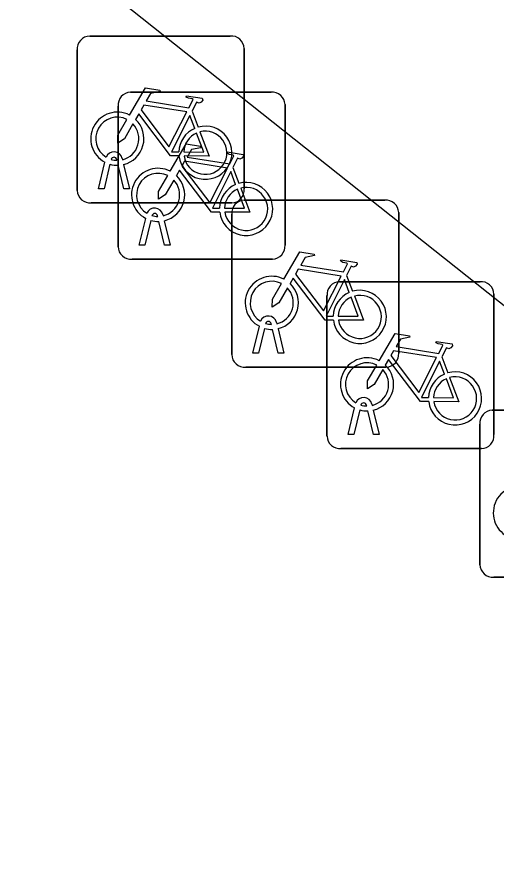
# Model space of a CAD drawing. Extents: x 158474 to 159560, y 388525 to 389605.
# Drawn here: x 158876.36 to 158879.23, y 388767.84 to 388772.88 of the extents above; entities that cross this region are included whole.
import ezdxf

# ---------------------------------------------------------------- set-up
doc = ezdxf.new("R2010")
doc.units = 0
doc.layers.add('IMGEO_Fietsenrek', color=7, linetype='Continuous')
doc.layers.add('IMGEO_Voetpad_open', color=7, linetype='Continuous')

msp = doc.modelspace()

# ---------------------------------------------------------------- linework, layer by layer
at = {"layer": 'IMGEO_Fietsenrek'}
for p, q in [((158876.7989, 388772.7625), (158877.6398, 388772.7625)), ((158877.6398, 388772.7625), (158876.7989, 388772.7625)), ((158876.7245, 388771.8379), (158876.7245, 388772.6788)), ((158876.7245, 388772.6788), (158876.7245, 388771.8379)), ((158877.7235, 388772.6881), (158877.7235, 388771.8472)), ((158877.7235, 388771.8472), (158877.7235, 388772.6881)), ((158877.0429, 388772.4265), (158877.8838, 388772.4265)), ((158877.8838, 388772.4265), (158877.0429, 388772.4265)), ((158877.9675, 388772.3521), (158877.9675, 388771.5112)), ((158877.9675, 388771.5112), (158877.9675, 388772.3521)), ((158876.9685, 388771.5019), (158876.9685, 388772.3428)), ((158876.9685, 388772.3428), (158876.9685, 388771.5019)), ((158877.4112, 388772.3122), (158877.4475, 388772.217)), ((158876.8515, 388771.8473), (158876.8898, 388772.0073)), ((158876.9619, 388772.0189), (158876.9609, 388772.0232)), ((158876.9926, 388772.0304), (158876.9944, 388772.0225)), ((158876.9202, 388771.9951), (158876.8849, 388771.8473)), ((158877.003, 388771.8473), (158876.9691, 388771.989)), ((158877.0014, 388771.9933), (158877.0364, 388771.8473)), ((158877.6552, 388771.9762), (158877.6915, 388771.881)), ((158876.8849, 388771.8473), (158876.8515, 388771.8473)), ((158877.0364, 388771.8473), (158877.003, 388771.8473)), ((158877.6491, 388771.7635), (158876.8082, 388771.7635)), ((158876.8082, 388771.7635), (158877.6491, 388771.7635)), ((158877.7229, 388771.7805), (158878.5638, 388771.7805)), ((158878.5638, 388771.7805), (158877.7229, 388771.7805)), ((158877.2366, 388771.6944), (158877.2384, 388771.6865)), ((158877.6485, 388770.8559), (158877.6485, 388771.6968)), ((158877.6485, 388771.6968), (158877.6485, 388770.8559)), ((158878.6475, 388771.7061), (158878.6475, 388770.8652)), ((158878.6475, 388770.8652), (158878.6475, 388771.7061)), ((158877.0955, 388771.5113), (158877.1338, 388771.6713)), ((158877.1642, 388771.6591), (158877.1289, 388771.5113)), ((158877.2059, 388771.6829), (158877.2049, 388771.6872)), ((158877.247, 388771.5113), (158877.2131, 388771.653)), ((158877.2454, 388771.6573), (158877.2804, 388771.5113)), ((158877.1289, 388771.5113), (158877.0955, 388771.5113)), ((158877.2804, 388771.5113), (158877.247, 388771.5113)), ((158877.8931, 388771.4275), (158877.0522, 388771.4275)), ((158877.0522, 388771.4275), (158877.8931, 388771.4275)), ((158878.2929, 388771.2925), (158879.1338, 388771.2925)), ((158879.1338, 388771.2925), (158878.2929, 388771.2925)), ((158878.3352, 388771.3302), (158878.3715, 388771.235)), ((158878.2185, 388770.3679), (158878.2185, 388771.2088)), ((158878.2185, 388771.2088), (158878.2185, 388770.3679)), ((158879.2175, 388771.2181), (158879.2175, 388770.3772)), ((158879.2175, 388770.3772), (158879.2175, 388771.2181)), ((158877.8859, 388771.0369), (158877.8849, 388771.0412)), ((158877.9166, 388771.0484), (158877.9184, 388771.0405)), ((158877.7755, 388770.8653), (158877.8138, 388771.0253)), ((158877.8442, 388771.0131), (158877.8089, 388770.8653)), ((158877.927, 388770.8653), (158877.8931, 388771.007)), ((158877.9254, 388771.0113), (158877.9604, 388770.8653)), ((158877.8089, 388770.8653), (158877.7755, 388770.8653)), ((158877.9604, 388770.8653), (158877.927, 388770.8653)), ((158878.9052, 388770.8422), (158878.9415, 388770.747)), ((158878.5731, 388770.7815), (158877.7322, 388770.7815)), ((158877.7322, 388770.7815), (158878.5731, 388770.7815)), ((158878.3455, 388770.3773), (158878.3838, 388770.5373)), ((158878.4559, 388770.5489), (158878.4549, 388770.5532)), ((158878.4866, 388770.5604), (158878.4884, 388770.5525)), ((158878.4142, 388770.5251), (158878.3789, 388770.3773)), ((158878.497, 388770.3773), (158878.4631, 388770.519)), ((158878.4954, 388770.5233), (158878.5304, 388770.3773)), ((158879.2069, 388770.5235), (158880.0478, 388770.5235)), ((158880.0478, 388770.5235), (158879.2069, 388770.5235)), ((158879.1325, 388769.5989), (158879.1325, 388770.4398)), ((158879.1325, 388770.4398), (158879.1325, 388769.5989)), ((158878.3789, 388770.3773), (158878.3455, 388770.3773)), ((158878.5304, 388770.3773), (158878.497, 388770.3773)), ((158879.1431, 388770.2935), (158878.3022, 388770.2935)), ((158878.3022, 388770.2935), (158879.1431, 388770.2935)), ((158880.0571, 388769.5245), (158879.2162, 388769.5245)), ((158879.2162, 388769.5245), (158880.0571, 388769.5245))]:
    msp.add_line(p, q, dxfattribs=at)
for points in [[(158877.0371, 388772.2892), (158877.1318, 388772.4527), (158877.218, 388772.4389), (158877.2197, 388772.4302), (158877.1636, 388772.4193), (158877.1374, 388772.374), (158877.3926, 388772.3332)], [(158877.3926, 388772.3332), (158877.4176, 388772.382), (158877.4125, 388772.386), (158877.3893, 388772.3897), (158877.3766, 388772.3972), (158877.3756, 388772.4003), (158877.3778, 388772.4049), (158877.4726, 388772.3898), (158877.4749, 388772.3795), (158877.4655, 388772.3671), (158877.4531, 388772.3607), (158877.4386, 388772.3669), (158877.4112, 388772.3122)], [(158877.3797, 388772.308), (158877.1229, 388772.349), (158877.1062, 388772.3202), (158877.2732, 388772.0999), (158877.3797, 388772.308)], [(158877.0578, 388772.2367), (158877.0062, 388772.1475), (158876.9663, 388772.1215), (158876.9675, 388772.169), (158877.022, 388772.2632)], [(158877.3328, 388772.0445), (158877.2831, 388772.0446), (158877.0924, 388772.2963), (158877.0734, 388772.2635)], [(158877.4277, 388772.21), (158877.3984, 388772.2868), (158877.289, 388772.0687), (158877.3317, 388772.0686)], [(158877.3617, 388772.0685), (158877.4816, 388772.0683), (158877.4384, 388772.1819)], [(158877.4582, 388772.1888), (158877.5132, 388772.0442), (158877.3631, 388772.0445)], [(158877.2811, 388771.9532), (158877.3758, 388772.1167), (158877.462, 388772.1029), (158877.4637, 388772.0942), (158877.4076, 388772.0833), (158877.3814, 388772.038), (158877.6366, 388771.9972)], [(158877.6366, 388771.9972), (158877.6616, 388772.046), (158877.6565, 388772.05), (158877.6333, 388772.0537), (158877.6206, 388772.0612), (158877.6196, 388772.0643), (158877.6218, 388772.0689), (158877.7166, 388772.0538), (158877.7189, 388772.0435), (158877.7095, 388772.0311), (158877.6971, 388772.0247), (158877.6826, 388772.0309), (158877.6552, 388771.9762)], [(158877.6237, 388771.972), (158877.3669, 388772.013), (158877.3502, 388771.9842), (158877.5172, 388771.7639), (158877.6237, 388771.972)], [(158877.5768, 388771.7085), (158877.5271, 388771.7086), (158877.3364, 388771.9603), (158877.3174, 388771.9275)], [(158877.6717, 388771.874), (158877.6424, 388771.9508), (158877.533, 388771.7327), (158877.5757, 388771.7326)], [(158877.3018, 388771.9007), (158877.2502, 388771.8115), (158877.2103, 388771.7855), (158877.2115, 388771.833), (158877.266, 388771.9272)], [(158877.6057, 388771.7325), (158877.7256, 388771.7323), (158877.6824, 388771.8459)], [(158877.7022, 388771.8528), (158877.7572, 388771.7082), (158877.6071, 388771.7085)], [(158877.9611, 388771.3072), (158878.0558, 388771.4707), (158878.142, 388771.4569), (158878.1437, 388771.4482), (158878.0876, 388771.4373), (158878.0614, 388771.392), (158878.3166, 388771.3512)], [(158878.3166, 388771.3512), (158878.3416, 388771.4), (158878.3365, 388771.404), (158878.3133, 388771.4077), (158878.3006, 388771.4152), (158878.2996, 388771.4183), (158878.3018, 388771.4229), (158878.3966, 388771.4078), (158878.3989, 388771.3975), (158878.3895, 388771.3851), (158878.3771, 388771.3787), (158878.3626, 388771.3849), (158878.3352, 388771.3302)], [(158878.3037, 388771.326), (158878.0469, 388771.367), (158878.0302, 388771.3382), (158878.1972, 388771.1179), (158878.3037, 388771.326)], [(158878.2568, 388771.0625), (158878.2071, 388771.0626), (158878.0164, 388771.3143), (158877.9974, 388771.2815)], [(158878.3517, 388771.228), (158878.3224, 388771.3048), (158878.213, 388771.0867), (158878.2557, 388771.0866)], [(158877.9818, 388771.2547), (158877.9302, 388771.1655), (158877.8903, 388771.1395), (158877.8915, 388771.187), (158877.946, 388771.2812)], [(158878.2857, 388771.0865), (158878.4056, 388771.0863), (158878.3624, 388771.1999)], [(158878.3822, 388771.2068), (158878.4372, 388771.0622), (158878.2871, 388771.0625)], [(158878.5311, 388770.8192), (158878.6258, 388770.9827), (158878.712, 388770.9689), (158878.7137, 388770.9602), (158878.6576, 388770.9493), (158878.6314, 388770.904), (158878.8866, 388770.8632)], [(158878.8866, 388770.8632), (158878.9116, 388770.912), (158878.9065, 388770.916), (158878.8833, 388770.9197), (158878.8706, 388770.9272), (158878.8696, 388770.9303), (158878.8718, 388770.9349), (158878.9666, 388770.9198), (158878.9689, 388770.9095), (158878.9595, 388770.8971), (158878.9471, 388770.8907), (158878.9326, 388770.8969), (158878.9052, 388770.8422)], [(158878.8737, 388770.838), (158878.6169, 388770.879), (158878.6002, 388770.8502), (158878.7672, 388770.6299), (158878.8737, 388770.838)], [(158878.5518, 388770.7667), (158878.5002, 388770.6775), (158878.4603, 388770.6515), (158878.4615, 388770.699), (158878.516, 388770.7932)], [(158878.8268, 388770.5745), (158878.7771, 388770.5746), (158878.5864, 388770.8263), (158878.5674, 388770.7935)], [(158878.9217, 388770.74), (158878.8924, 388770.8168), (158878.783, 388770.5987), (158878.8257, 388770.5986)], [(158878.8557, 388770.5985), (158878.9756, 388770.5983), (158878.9324, 388770.7119)], [(158878.9522, 388770.7188), (158879.0072, 388770.5742), (158878.8571, 388770.5745)]]:
    msp.add_lwpolyline(points, dxfattribs=at)
for centre, radius, start, end in [((158876.8022, 388772.6846), 0.0779, 92.4484, 184.2845), ((158876.8022, 388772.6846), 0.0779, 92.4484, 184.2845), ((158877.6456, 388772.6848), 0.0779, 2.4484, 94.2845), ((158877.6456, 388772.6848), 0.0779, 2.4484, 94.2845), ((158877.0462, 388772.3486), 0.0779, 92.4484, 184.2845), ((158877.0462, 388772.3486), 0.0779, 92.4484, 184.2845), ((158877.8896, 388772.3488), 0.0779, 2.4484, 94.2845), ((158877.8896, 388772.3488), 0.0779, 2.4484, 94.2845), ((158876.9641, 388772.1479), 0.159, 62.6766, 242.1369), ((158876.9641, 388772.1479), 0.129, 63.3192, 238.903), ((158876.9641, 388772.1479), 0.159, 283.5766, 46.6042), ((158876.9641, 388772.1479), 0.129, 283.6043, 43.4302), ((158877.4907, 388772.0639), 0.159, 113.3408, 178.3217), ((158877.4907, 388772.0639), 0.159, 187.0065, 105.7708), ((158877.4907, 388772.0639), 0.129, 113.923, 177.9556), ((158877.4907, 388772.0639), 0.129, 188.6715, 104.5883), ((158876.9439, 388772.0193), 0.0499, 12.8025, 158.6934), ((158876.9439, 388772.0193), 0.0174, 12.8025, 163.4502), ((158876.9641, 388772.1479), 0.129, 253.415, 269.0204), ((158876.9641, 388772.1479), 0.159, 253.9967, 271.7867), ((158877.2081, 388771.8119), 0.159, 62.6766, 242.1369), ((158877.2081, 388771.8119), 0.129, 63.3192, 238.903), ((158877.2081, 388771.8119), 0.129, 283.6043, 43.4302), ((158877.2081, 388771.8119), 0.159, 283.5766, 46.6042), ((158877.7347, 388771.7279), 0.159, 113.3408, 178.3217), ((158877.7347, 388771.7279), 0.159, 187.0065, 105.7708), ((158877.7347, 388771.7279), 0.129, 113.923, 177.9556), ((158877.7347, 388771.7279), 0.129, 188.6715, 104.5883), ((158877.6458, 388771.8414), 0.0779, 272.4484, 4.2845), ((158877.6458, 388771.8414), 0.0779, 272.4484, 4.2845), ((158876.8024, 388771.8412), 0.0779, 182.4484, 274.2845), ((158876.8024, 388771.8412), 0.0779, 182.4484, 274.2845), ((158877.7262, 388771.7026), 0.0779, 92.4484, 184.2845), ((158877.7262, 388771.7026), 0.0779, 92.4484, 184.2845), ((158878.5696, 388771.7028), 0.0779, 2.4484, 94.2845), ((158878.5696, 388771.7028), 0.0779, 2.4484, 94.2845), ((158877.1879, 388771.6833), 0.0499, 12.8025, 158.6934), ((158877.1879, 388771.6833), 0.0174, 12.8025, 163.4502), ((158877.2081, 388771.8119), 0.159, 253.9967, 271.7867), ((158877.2081, 388771.8119), 0.129, 253.415, 269.0204), ((158877.0464, 388771.5052), 0.0779, 182.4484, 274.2845), ((158877.0464, 388771.5052), 0.0779, 182.4484, 274.2845), ((158877.8898, 388771.5054), 0.0779, 272.4484, 4.2845), ((158877.8898, 388771.5054), 0.0779, 272.4484, 4.2845), ((158877.8881, 388771.1659), 0.159, 62.6766, 242.1369), ((158877.8881, 388771.1659), 0.129, 63.3192, 238.903), ((158878.2962, 388771.2146), 0.0779, 92.4484, 184.2845), ((158878.2962, 388771.2146), 0.0779, 92.4484, 184.2845), ((158879.1396, 388771.2148), 0.0779, 2.4484, 94.2845), ((158879.1396, 388771.2148), 0.0779, 2.4484, 94.2845), ((158877.8881, 388771.1659), 0.129, 283.6043, 43.4302), ((158877.8881, 388771.1659), 0.159, 283.5766, 46.6042), ((158878.4147, 388771.0819), 0.159, 187.0065, 105.7708), ((158878.4147, 388771.0819), 0.159, 113.3408, 178.3217), ((158878.4147, 388771.0819), 0.129, 113.923, 177.9556), ((158878.4147, 388771.0819), 0.129, 188.6715, 104.5883), ((158877.8679, 388771.0373), 0.0499, 12.8025, 158.6934), ((158877.8679, 388771.0373), 0.0174, 12.8025, 163.4502), ((158877.8881, 388771.1659), 0.129, 253.415, 269.0204), ((158877.8881, 388771.1659), 0.159, 253.9967, 271.7867), ((158877.7264, 388770.8592), 0.0779, 182.4484, 274.2845), ((158877.7264, 388770.8592), 0.0779, 182.4484, 274.2845), ((158878.4581, 388770.6779), 0.159, 62.6766, 242.1369), ((158878.5698, 388770.8594), 0.0779, 272.4484, 4.2845), ((158878.5698, 388770.8594), 0.0779, 272.4484, 4.2845), ((158878.4581, 388770.6779), 0.129, 63.3192, 238.903), ((158878.4581, 388770.6779), 0.159, 283.5766, 46.6042), ((158878.4581, 388770.6779), 0.129, 283.6043, 43.4302), ((158878.9847, 388770.5939), 0.159, 113.3408, 178.3217), ((158878.9847, 388770.5939), 0.159, 187.0065, 105.7708), ((158878.9847, 388770.5939), 0.129, 113.923, 177.9556), ((158878.9847, 388770.5939), 0.129, 188.6715, 104.5883), ((158878.4379, 388770.5493), 0.0499, 12.8025, 158.6934), ((158878.4379, 388770.5493), 0.0174, 12.8025, 163.4502), ((158878.4581, 388770.6779), 0.129, 253.415, 269.0204), ((158878.4581, 388770.6779), 0.159, 253.9967, 271.7867), ((158879.2102, 388770.4456), 0.0779, 92.4484, 184.2845), ((158879.2102, 388770.4456), 0.0779, 92.4484, 184.2845), ((158878.2964, 388770.3712), 0.0779, 182.4484, 274.2845), ((158878.2964, 388770.3712), 0.0779, 182.4484, 274.2845), ((158879.1398, 388770.3714), 0.0779, 272.4484, 4.2845), ((158879.1398, 388770.3714), 0.0779, 272.4484, 4.2845), ((158879.3721, 388769.9089), 0.159, 62.6766, 242.1369), ((158879.2104, 388769.6022), 0.0779, 182.4484, 274.2845), ((158879.2104, 388769.6022), 0.0779, 182.4484, 274.2845)]:
    msp.add_arc(centre, radius, start, end, dxfattribs=at)
at = {"layer": 'IMGEO_Voetpad_open'}
msp.add_lwpolyline([(158883.447, 388767.837), (158873.175, 388775.995)], dxfattribs=at)

doc.saveas('drawing.dxf')
